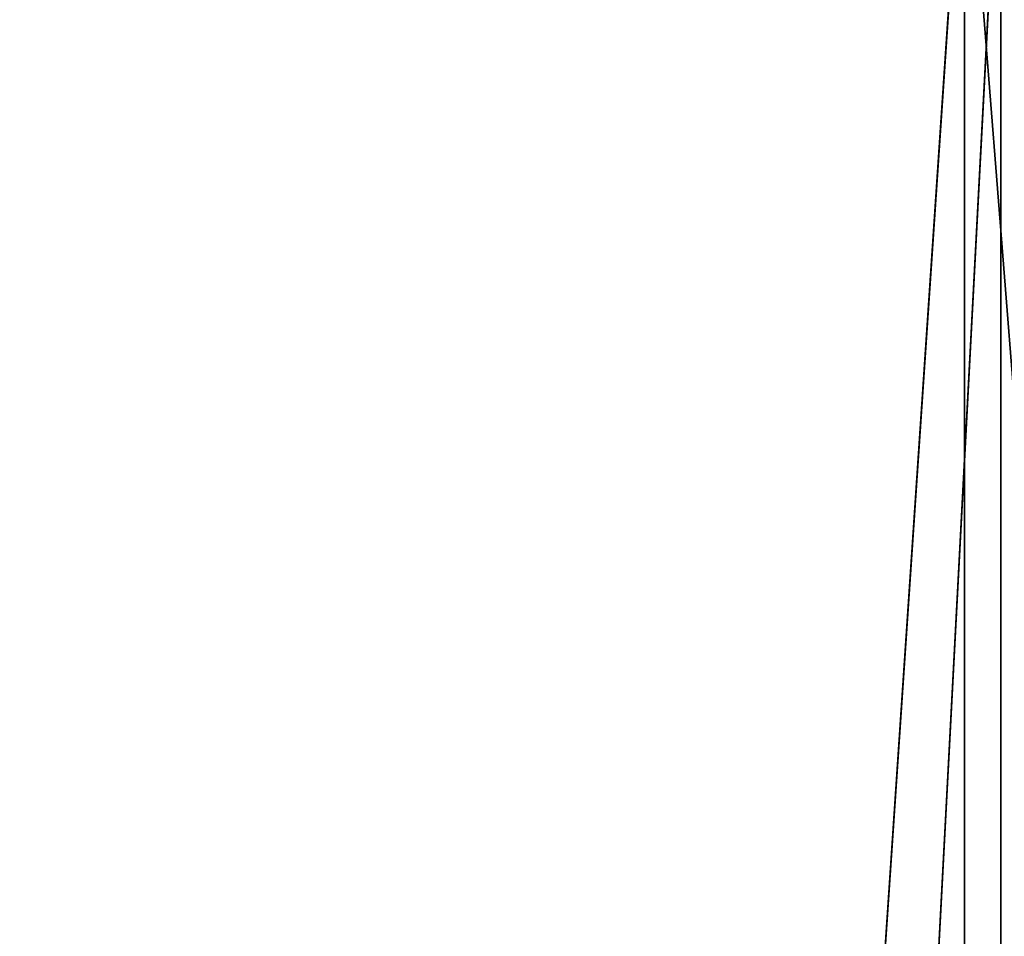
# Model space of a CAD drawing. Extents: x 0 to 8.9, y 0 to 29.9.
# Tile 328 of 656: x 3.6502 to 3.6798, y 0.1651 to 0.1926. Entities that reach past the tile are written whole.
import ezdxf

# ---------------------------------------------------------------- set-up
doc = ezdxf.new("R2010")
doc.units = 0
doc.header["$LTSCALE"] = 2.54
doc.layers.get('0').update_dxf_attribs({"color": 13, "linetype": 'CONTINUOUS'})

# ---------------------------------------------------------------- blocks, each defined once
blk = doc.blocks.new('SZCZOTKA_DO_WC_BEZ_POKRYWK')
at = {"color": 0}
for p, q in [((3.678607, 0.2, 0.769553), (3.666448, 0.02, 0.758404)), ((3.678607, 0.2, 0.769553), (3.666448, 0.02, 0.758404)), ((3.670198, 0.02, 1.503167), (3.679695, 0.2, 1.494345)), ((3.670198, 0.02, 1.503167), (3.679695, 0.2, 1.494345)), ((3.692868, 0.02, 0.78362), (3.678607, 0.2, 0.769553)), ((3.678607, 0.2, 0.769553), (3.678607, 0.02, 0.769553)), ((3.678607, 0.2, 0.769553), (3.678607, 0.02, 0.769553)), ((3.692868, 0.02, 0.78362), (3.678607, 0.2, 0.769553)), ((3.679695, 0.2, 1.494345), (3.679695, 0.02, 1.494345)), ((3.679695, 0.2, 1.494345), (3.679695, 0.02, 1.494345))]:
    blk.add_line(p, q, dxfattribs=at)
mesh = blk.add_polyface(dxfattribs=at)
corners = [(3.666448, 0.02, 0.758404), (3.640128, 0.02, 0.736619), (3.640128, 0.2, 0.736619)]
mesh.append_faces([[corners[k] for k in face] for face in [(0, 1, 2)]], dxfattribs={"color": 0})
mesh = blk.add_polyface(dxfattribs=at)
corners = [(3.678607, 0.2, 0.769553), (3.666448, 0.02, 0.758404), (3.640128, 0.2, 0.736619)]
mesh.append_faces([[corners[k] for k in face] for face in [(0, 1, 2)]], dxfattribs={"color": 0})
mesh = blk.add_polyface(dxfattribs=at)
corners = [(3.670198, 0.02, 1.503167), (3.641314, 0.2, 1.527394), (3.642244, 0.02, 1.52667)]
mesh.append_faces([[corners[k] for k in face] for face in [(0, 1, 2)]], dxfattribs={"color": 0})
mesh = blk.add_polyface(dxfattribs=at)
corners = [(3.679695, 0.2, 1.494345), (3.641314, 0.2, 1.527394), (3.670198, 0.02, 1.503167)]
mesh.append_faces([[corners[k] for k in face] for face in [(0, 1, 2)]], dxfattribs={"color": 0})
mesh = blk.add_polyface(dxfattribs=at)
corners = [(3.678607, 0.02, 0.769553), (3.666448, 0.02, 0.758404), (3.678607, 0.2, 0.769553)]
mesh.append_faces([[corners[k] for k in face] for face in [(0, 1, 2)]], dxfattribs={"color": 0})
mesh = blk.add_polyface(dxfattribs=at)
corners = [(3.679695, 0.2, 1.494345), (3.670198, 0.02, 1.503167), (3.679695, 0.02, 1.494345)]
mesh.append_faces([[corners[k] for k in face] for face in [(0, 1, 2)]], dxfattribs={"color": 0})
mesh = blk.add_polyface(dxfattribs=at)
corners = [(3.713558, 0.2, 0.806211), (3.692868, 0.02, 0.78362), (3.678607, 0.2, 0.769553)]
mesh.append_faces([[corners[k] for k in face] for face in [(0, 1, 2)]], dxfattribs={"color": 0})
mesh = blk.add_polyface(dxfattribs=at)
corners = [(3.692868, 0.02, 0.78362), (3.678607, 0.02, 0.769553), (3.678607, 0.2, 0.769553)]
mesh.append_faces([[corners[k] for k in face] for face in [(0, 1, 2)]], dxfattribs={"color": 0})
mesh = blk.add_polyface(dxfattribs=at)
corners = [(3.679695, 0.2, 1.494345), (3.696363, 0.02, 1.477686), (3.714536, 0.2, 1.457582)]
mesh.append_faces([[corners[k] for k in face] for face in [(0, 1, 2)]], dxfattribs={"color": 0})
mesh = blk.add_polyface(dxfattribs=at)
corners = [(3.696363, 0.02, 1.477686), (3.679695, 0.2, 1.494345), (3.679695, 0.02, 1.494345)]
mesh.append_faces([[corners[k] for k in face] for face in [(0, 1, 2)]], dxfattribs={"color": 0})

msp = doc.modelspace()

# ---------------------------------------------------------------- block references
at = {"color": 0}
msp.add_blockref('SZCZOTKA_DO_WC_BEZ_POKRYWK', (0, 0), dxfattribs=at)

doc.saveas('drawing.dxf')
